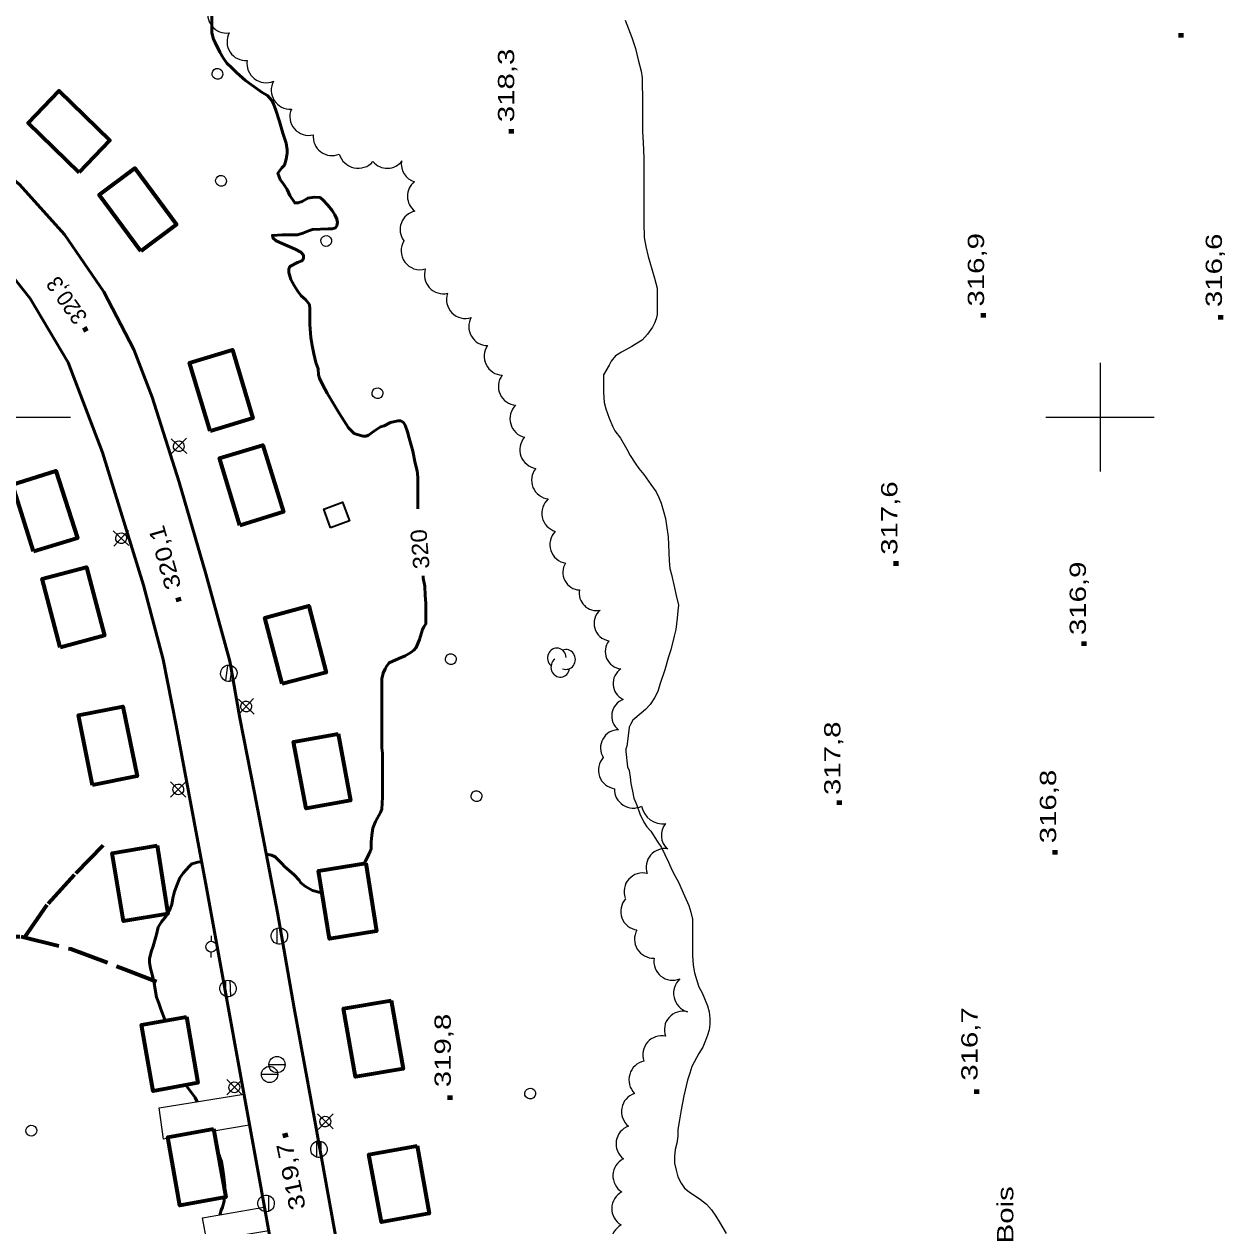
# Model space of a CAD drawing. Extents: x 240591 to 242335, y 5323482 to 5326937.
# Drawn here: x 241401.5 to 241623.1, y 5324850.8 to 5325072.5 of the extents above; entities that cross this region are included whole.
import ezdxf
from ezdxf.enums import TextEntityAlignment as Align

# ---------------------------------------------------------------- set-up
doc = ezdxf.new("R2010")
doc.units = 0
doc.header["$LTSCALE"] = 1.2
doc.linetypes.add('LONG_DASHED', pattern=[7.5, 6, -1.5])
for name, color, linetype, lineweight in [('1', 7, 'Continuous', 53), ('19', 7, 'Continuous', 13), ('2', 7, 'Continuous', 13), ('21', 7, 'Continuous', 53), ('22', 7, 'LONG_DASHED', 70), ('3', 7, 'Continuous', 140), ('31', 7, 'Continuous', 70), ('36', 7, 'Continuous', 13), ('44', 7, 'Continuous', 25), ('61', 7, 'Continuous', 13)]:
    doc.layers.add(name, color=color, linetype=linetype, lineweight=lineweight)

msp = doc.modelspace()

# ---------------------------------------------------------------- linework, layer by layer
at = {"layer": '1'}
for points in [[(241436.1, 5325074), (241436.1, 5325070.9), (241436.4, 5325069.7), (241436.7, 5325069.1), (241437.6, 5325067.3), (241438.2, 5325066.3), (241438.9, 5325065.3), (241439.8, 5325064.4), (241440.7, 5325063.5), (241442.3, 5325062.1), (241443.4, 5325061.3), (241445.4, 5325059.9), (241446.4, 5325059.3), (241447.2, 5325058.4), (241447.5, 5325057.8), (241447.9, 5325056.6), (241448.6, 5325054.5), (241449.2, 5325052.4), (241449.8, 5325050.5), (241450, 5325049.3), (241450, 5325048.7), (241449.8, 5325047.6), (241449.5, 5325046.5), (241449, 5325046), (241448.3, 5325045), (241448.5, 5325044.3), (241448.7, 5325043.8), (241449.4, 5325042.9), (241450, 5325042), (241450.5, 5325040.9), (241451.4, 5325039.5), (241452, 5325039.5), (241452.8, 5325039.8), (241453.8, 5325040.4), (241455, 5325040.6), (241456.1, 5325040.5), (241456.6, 5325040.1), (241457.5, 5325039.1), (241458.3, 5325038.1), (241458.8, 5325037.3), (241459.2, 5325036.5), (241459.3, 5325035.9), (241459.2, 5325035.3), (241458.9, 5325034.9), (241458.3, 5325034.7), (241457.6, 5325034.7), (241454.7, 5325034.6), (241454.1, 5325034.4), (241452.9, 5325033.9), (241451.9, 5325033.6), (241450.8, 5325033.6), (241449.1, 5325033.6), (241447.3, 5325033.5), (241447.4, 5325033), (241448, 5325032.5), (241449.1, 5325032), (241451.5, 5325031), (241452.5, 5325030.4), (241453, 5325029.9), (241453, 5325029.2), (241452.7, 5325028.8), (241451.9, 5325028.5), (241450.5, 5325027.8), (241450.3, 5325027.3), (241450.3, 5325026.7), (241450.7, 5325025.4), (241451.3, 5325024.3), (241451.9, 5325023.3), (241452.6, 5325022.4), (241453.4, 5325021.7), (241454.1, 5325020.8), (241454.2, 5325020), (241454.2, 5325019.5), (241454.2, 5325017.1), (241454.4, 5325014.7), (241454.6, 5325013.2), (241454.9, 5325011.7), (241455.3, 5325010.1), (241455.7, 5325008.9), (241455.8, 5325007.8), (241456, 5325007.2), (241456.6, 5325005.9), (241457.4, 5325004.4), (241458.3, 5325002.9), (241459.6, 5325000.7), (241461.3, 5324998), (241462.4, 5324997), (241462.9, 5324996.8), (241464, 5324996.5), (241464.6, 5324996.5), (241465, 5324996.7), (241466.1, 5324997.5), (241467.2, 5324998.2), (241467.9, 5324998.4), (241469.1, 5324999), (241470.4, 5324999.3), (241471, 5324999.3), (241471.5, 5324999), (241471.8, 5324998.5), (241472.2, 5324997.3), (241472.5, 5324996.1)], [(241472.5, 5324996.1), (241473, 5324994.4), (241473.2, 5324993.7), (241473.6, 5324991.5), (241474, 5324990.1), (241474.1, 5324988.9), (241474.1, 5324988.1), (241474.1, 5324985.3), (241474.1, 5324983.1)], [(241475.1, 5324970.7), (241475.1, 5324970.3), (241475.4, 5324968.8), (241475.5, 5324967.1), (241475.6, 5324965.7), (241475.6, 5324964.3), (241475.6, 5324961.9), (241475.2, 5324961.3), (241475, 5324960.8), (241474.4, 5324959), (241473.8, 5324957.5), (241473.4, 5324957), (241472.8, 5324956.6), (241471.8, 5324956), (241470.6, 5324955.5), (241468.8, 5324954.7), (241468.4, 5324954.1), (241468.1, 5324953.6), (241467.7, 5324952.8), (241467.5, 5324951.7), (241467.5, 5324951.1), (241467.5, 5324947.7), (241467.5, 5324944.7), (241467.5, 5324941.9), (241467.5, 5324939), (241467.6, 5324938)], [(241467.6, 5324938), (241467.6, 5324935.5), (241467.6, 5324932.7), (241467.6, 5324929.9), (241467.5, 5324927.7), (241467.2, 5324927.1), (241466.3, 5324925.4), (241465.8, 5324924.2), (241465.6, 5324922.9), (241465.5, 5324921.6), (241465.5, 5324920.4), (241465.3, 5324919.9), (241465.1, 5324919.4), (241464.3, 5324917.7)], [(241434.2, 5324918), (241433.5, 5324917.9), (241432.4, 5324917.6), (241431.9, 5324917.1), (241430.8, 5324915.9), (241430.2, 5324915), (241429.7, 5324913.8), (241429.2, 5324912.5), (241428.9, 5324911.3), (241428.7, 5324910.1), (241428.3, 5324909), (241428, 5324908.6)], [(241456.4, 5324912.3), (241456.1, 5324912.3), (241454.7, 5324912.7), (241453.4, 5324913.4), (241452.5, 5324914.1), (241452.2, 5324914.6), (241451.3, 5324915.6), (241450.4, 5324916.4), (241449.5, 5324917.1), (241449.1, 5324917.6), (241447.8, 5324918.9), (241447.1, 5324919.2), (241446.5, 5324919.3), (241446.2, 5324919.3)], [(241427.8, 5324908.3), (241427.6, 5324907.9), (241426.8, 5324906.9), (241426.2, 5324905.9), (241425.9, 5324904.6), (241425.3, 5324902.4), (241424.9, 5324901.4), (241424.6, 5324900.1), (241424.6, 5324899.4), (241424.8, 5324898.3), (241425.1, 5324897.2), (241425.4, 5324895.9), (241425.9, 5324893), (241426.3, 5324891.9), (241426.7, 5324890.8), (241427.5, 5324888.7)], [(241431.3, 5324876.8), (241431.7, 5324876.3), (241433, 5324874.5), (241433.4, 5324873.7)], [(241437.2, 5324864.4), (241437.5, 5324863.7), (241437.9, 5324862.7), (241438.1, 5324861.6), (241438.3, 5324859.9), (241438.5, 5324858.2), (241438.5, 5324857.2)], [(241438.4, 5324856), (241438.4, 5324855.4), (241438.1, 5324854.3), (241437.8, 5324853.7), (241437.6, 5324852.8)]]:
    msp.add_lwpolyline(points, dxfattribs=at)
at = {"layer": '19'}
msp.add_line((241443, 5324869.4), (241436.5, 5324868.3), dxfattribs=at)
for points in [[(241428, 5324867), (241427.2, 5324866.8), (241426.4, 5324872.6), (241442, 5324875.1)], [(241446.6, 5324849.9), (241435.2, 5324848), (241434.4, 5324852.3), (241445.7, 5324854.3)]]:
    msp.add_lwpolyline(points, dxfattribs=at)
at = {"layer": '2', "linetype": 'LONG_DASHED'}
for points in [[(241512.4, 5325073.2), (241513.6, 5325070), (241514.3, 5325068), (241514.8, 5325065.9), (241515.3, 5325063.8), (241515.5, 5325062.6), (241515.5, 5325061.4), (241515.6, 5325059), (241515.6, 5325055.6), (241515.6, 5325052.6), (241515.7, 5325050.7), (241515.8, 5325047.7), (241515.8, 5325045.4), (241515.8, 5325041.8), (241515.8, 5325038.6), (241515.8, 5325035.9), (241515.9, 5325033.1), (241516.2, 5325031.5), (241516.6, 5325029.6), (241516.9, 5325028.6), (241517.8, 5325025.6), (241518.3, 5325023.8), (241518.3, 5325023), (241518.3, 5325021.5), (241518.3, 5325018.9), (241518.1, 5325018.1), (241517.8, 5325017.3), (241517.4, 5325016.6), (241516.5, 5325015.3), (241515.5, 5325014.2), (241514.9, 5325013.8), (241513.6, 5325013), (241511.7, 5325012), (241510.6, 5325011.3), (241509.8, 5325010.3), (241509.4, 5325009.6), (241508.4, 5325007.8), (241508.4, 5325007.3), (241508.4, 5325007.2)], [(241524.2, 5324857.1), (241526.3, 5324855.7), (241527.4, 5324854.8), (241528.3, 5324853.8), (241529.1, 5324852.6), (241529.8, 5324851.5), (241531, 5324849.4)]]:
    msp.add_lwpolyline(points, dxfattribs=at)
at = {"layer": '2'}
for points in [[(241508.4, 5325007.2), (241508.4, 5325004.6), (241508.5, 5325002.7), (241508.8, 5325001.5), (241509.4, 5324999.8), (241510.1, 5324998.2), (241510.5, 5324997.5), (241511.5, 5324996.1), (241512.7, 5324994.1), (241513.3, 5324992.9), (241514.2, 5324991.5), (241514.9, 5324990.5), (241515.8, 5324989.4), (241517.1, 5324987.6), (241518.1, 5324986.2), (241518.6, 5324985.2), (241519, 5324984.1), (241519.5, 5324982.4), (241519.8, 5324981.3), (241520, 5324980), (241520.3, 5324977.9), (241520.4, 5324976.5), (241520.5, 5324973.5), (241520.6, 5324972.1), (241520.9, 5324971), (241521.5, 5324968.5), (241521.8, 5324967.1), (241522.2, 5324965.3), (241522.1, 5324964.3), (241522, 5324962.9), (241521.7, 5324960.8), (241521.4, 5324959.6), (241520.8, 5324957.1), (241520.4, 5324955.8), (241519.7, 5324953.4), (241518.8, 5324950.7), (241518.4, 5324949.4), (241517.8, 5324948.2), (241517, 5324947), (241516.1, 5324946.1), (241515.3, 5324945.4), (241513.8, 5324944.1), (241513.4, 5324943.4), (241513.1, 5324942.8), (241513, 5324941.7), (241512.7, 5324939.3), (241512.5, 5324938.8), (241512.5, 5324938.3)], [(241512.5, 5324938.3), (241512.8, 5324935.5), (241513.1, 5324934.8), (241513.3, 5324933.6), (241513.4, 5324932.4), (241513.7, 5324931), (241514, 5324929.7), (241514.5, 5324928.4), (241515.1, 5324926.8), (241515.8, 5324925.3), (241516.4, 5324924.4), (241517.1, 5324923.6), (241518.3, 5324921.8), (241519.1, 5324920.6), (241519.7, 5324919.3), (241520.4, 5324917.9), (241521, 5324916.5), (241521.6, 5324915.3), (241522.2, 5324914.2), (241523.3, 5324911.7), (241524.1, 5324909.9), (241524.5, 5324908.7), (241524.8, 5324907.4), (241524.8, 5324906.2), (241524.8, 5324903.4), (241524.8, 5324900.7), (241524.9, 5324898.9), (241525.2, 5324897.5), (241525.6, 5324896.1), (241526, 5324894.9), (241526.6, 5324893.8), (241527.6, 5324891.4), (241527.9, 5324890.3), (241528, 5324889.1), (241528, 5324888), (241527.9, 5324887), (241527.6, 5324886), (241527.2, 5324885), (241526.7, 5324883.8), (241526, 5324882.6), (241524.7, 5324880.2), (241524.3, 5324879), (241523.9, 5324877.7), (241523.2, 5324874.8), (241522.7, 5324872.2), (241522.4, 5324870.4), (241522.1, 5324868.6), (241522.1, 5324867.4), (241521.9, 5324866.1), (241521.6, 5324864.9), (241521.5, 5324863.6), (241521.5, 5324862.4), (241521.8, 5324861.1), (241522.1, 5324859.9), (241522.7, 5324858.7), (241523.3, 5324857.8), (241524.2, 5324857.1)]]:
    msp.add_lwpolyline(points, dxfattribs=at)
at = {"layer": '21'}
msp.add_line((241441.3, 5324944.5), (241444, 5324930.7), dxfattribs=at)
for points in [[(241384.2, 5325055.3), (241391.6, 5325050.3), (241400.6, 5325042.9), (241408.9, 5325033.7), (241416.2, 5325023.1), (241421.7, 5325012.5), (241425.1, 5325003.7), (241430.1, 5324988), (241435, 5324971.1), (241439.4, 5324955), (241441.3, 5324944.5)], [(241429.5, 5324943.1), (241427.1, 5324955.3), (241423.5, 5324969), (241415.9, 5324993.5), (241409.6, 5325010.1), (241402.6, 5325021.9), (241394.1, 5325032.5), (241384.3, 5325041.2), (241377.8, 5325045.4)], [(241452.9, 5324814.9), (241445, 5324858.7), (241435.1, 5324913.2), (241429.5, 5324943.1)], [(241444, 5324930.7), (241448.2, 5324908.6), (241451.3, 5324891), (241455.1, 5324870.2), (241460.6, 5324839.8)]]:
    msp.add_lwpolyline(points, dxfattribs=at)
at = {"layer": '22'}
for points in [[(241401.6, 5324904.1), (241405.9, 5324910.3), (241411, 5324915.9), (241416.6, 5324921.6)], [(241304.1, 5324891.8), (241311.4, 5324889.7), (241321.5, 5324888.8), (241331.8, 5324890.4), (241345.1, 5324893.4), (241362.2, 5324896.7), (241377.7, 5324900), (241386.8, 5324902.6), (241390.3, 5324903.8), (241393.5, 5324904.2), (241400.9, 5324904.2), (241410.1, 5324901.9), (241419.2, 5324898.5), (241426.6, 5324895.6)]]:
    msp.add_lwpolyline(points, dxfattribs=at)
at = {"layer": '3'}
for p, q in [((241615, 5325070), (241615, 5325070.8)), ((241491.4, 5325052.3), (241491.4, 5325053.1)), ((241578.5, 5325018.4), (241578.5, 5325019.2)), ((241622.3, 5325018), (241622.3, 5325018.8)), ((241413, 5325015.8), (241412.6, 5325016.5)), ((241562.4, 5324972.6), (241562.4, 5324973.4)), ((241430.1, 5324966), (241429.9, 5324966.7)), ((241597.1, 5324957.8), (241597.1, 5324958.6)), ((241551.9, 5324928.5), (241551.9, 5324929.3)), ((241591.7, 5324919.3), (241591.7, 5324920.1)), ((241577.3, 5324875.2), (241577.3, 5324876)), ((241480.1, 5324874.1), (241480.1, 5324874.9)), ((241449.8, 5324867.1), (241449.6, 5324867.9))]:
    msp.add_line(p, q, dxfattribs=at)
at = {"layer": '31'}
for points in [[(241411.6, 5325045.1), (241402.2, 5325054.3), (241407.9, 5325060.2), (241417.3, 5325051)], [(241423, 5325030.6), (241415.3, 5325041), (241421.9, 5325045.9), (241429.6, 5325035.5)], [(241435.8, 5324997.4), (241432, 5325010), (241439.9, 5325012.4), (241443.7, 5324999.8)], [(241441.3, 5324980), (241437.5, 5324992.4), (241445.5, 5324994.8), (241449.3, 5324982.5)], [(241403.2, 5324975.2), (241399.3, 5324987.6), (241407.3, 5324990.1), (241411.3, 5324977.7)], [(241408.1, 5324957.5), (241404.8, 5324970.2), (241413, 5324972.3), (241416.3, 5324959.7)], [(241449.1, 5324950.8), (241445.9, 5324963), (241454, 5324965.2), (241457.2, 5324952.9)], [(241414.1, 5324932.1), (241411.5, 5324945), (241419.7, 5324946.6), (241422.3, 5324933.8)], [(241459.4, 5324941.6), (241461.7, 5324929.3), (241453.5, 5324927.8), (241451.2, 5324940.1)], [(241426, 5324921), (241428, 5324908.4), (241419.8, 5324907), (241417.7, 5324919.6)], [(241464.5, 5324917.7), (241466.5, 5324905.2), (241457.8, 5324903.8), (241455.8, 5324916.3)], [(241469.2, 5324892.4), (241471.4, 5324879.8), (241462.6, 5324878.3), (241460.4, 5324890.9)], [(241431.4, 5324889.4), (241433.5, 5324877.2), (241425.3, 5324875.7), (241423.1, 5324887.9)], [(241436.4, 5324868.7), (241438.7, 5324856.1), (241430.2, 5324854.6), (241428, 5324867.2)], [(241474, 5324865.6), (241476.2, 5324853.1), (241467.4, 5324851.5), (241465.1, 5324864)]]:
    msp.add_lwpolyline(points, close=True, dxfattribs=at)
at = {"layer": '31', "lineweight": 35}
msp.add_lwpolyline([(241458, 5324979.6), (241456.8, 5324983), (241460.2, 5324984.3), (241461.5, 5324980.9)], close=True, dxfattribs=at)
at = {"layer": '36'}
for p, q in [((241431.4, 5324996.1), (241428.6, 5324993.2)), ((241431.5, 5324993.3), (241428.6, 5324996)), ((241420.8, 5324976.3), (241417.9, 5324979)), ((241418, 5324976.2), (241420.7, 5324979.1)), ((241439, 5324954.2), (241438.6, 5324951.4)), ((241439.5, 5324951.3), (241439.9, 5324954.2)), ((241443.9, 5324945.2), (241441, 5324948)), ((241443.8, 5324948.1), (241441.1, 5324945.2)), ((241431.3, 5324929.9), (241428.5, 5324932.7)), ((241431.3, 5324932.7), (241428.5, 5324929.9)), ((241448.1, 5324905.7), (241448.1, 5324902.8)), ((241449.1, 5324902.9), (241449, 5324905.7)), ((241436, 5324904.3), (241436, 5324903.3)), ((241436, 5324900.3), (241436, 5324901.3)), ((241438.6, 5324896), (241438.7, 5324893.1)), ((241439.6, 5324893.2), (241439.5, 5324896.1)), ((241446.6, 5324880.6), (241449.6, 5324880.6)), ((241445.3, 5324878.8), (241448.3, 5324878.8)), ((241441.7, 5324875), (241438.9, 5324877.8)), ((241441.7, 5324877.8), (241438.9, 5324875)), ((241458.5, 5324868.7), (241455.6, 5324871.5)), ((241458.5, 5324871.5), (241455.7, 5324868.6)), ((241455.4, 5324866.4), (241455.4, 5324863.5)), ((241456.3, 5324863.5), (241456.3, 5324866.4)), ((241445.6, 5324856.4), (241445.7, 5324853.5)), ((241446.6, 5324853.5), (241446.6, 5324856.4))]:
    msp.add_line(p, q, dxfattribs=at)
for centre in [(241446.759, 5324878.752), (241448.129, 5324880.572)]:
    msp.add_circle(centre, 1.5, dxfattribs=at)
for centre, major_axis, ratio in [((241437.133, 5325063.31), (0.261, -0.965), 0.99964), ((241437.803, 5325043.58), (0.261, -0.965), 0.99964), ((241457.223, 5325032.48), (0.261, -0.965), 0.99964), ((241466.683, 5325004.4), (0.261, -0.965), 0.99964), ((241430.003, 5324994.624), (-0.261, 0.965), 0.99964), ((241419.374, 5324977.657), (-0.261, 0.965), 0.99964), ((241480.203, 5324955.36), (0.261, -0.965), 0.99964), ((241439.245, 5324952.756), (-0.396, 1.465), 0.99964), ((241442.433, 5324946.614), (-0.261, 0.965), 0.99964), ((241429.902, 5324931.325), (-0.463, 0.886), 0.999959), ((241484.943, 5324930.08), (0.261, -0.965), 0.99964), ((241448.585, 5324904.287), (-0.703, 1.345), 0.999959), ((241435.992, 5324902.329), (-0.463, 0.886), 0.999959), ((241439.095, 5324894.607), (-0.703, 1.345), 0.999959), ((241440.262, 5324876.385), (-0.463, 0.886), 0.999959), ((241494.843, 5324875.22), (0.261, -0.965), 0.99964), ((241402.79, 5324868.383), (-0.463, 0.886), 0.999959), ((241457.052, 5324870.075), (-0.463, 0.886), 0.999959), ((241455.865, 5324864.967), (-0.703, 1.345), 0.999959), ((241446.125, 5324854.957), (-0.703, 1.345), 0.999959)]:
    msp.add_ellipse(centre, major_axis=major_axis, ratio=ratio, dxfattribs=at)
at = {"layer": '44'}
for centre, radius, start, end in [((241442.405, 5325069.238), 3.495, 151.96734, 273.69483), ((241478.803, 5325026.23), 3.485, 161.42292, 283.39007), ((241511.935, 5324956.782), 3.239, 142.35386, 264.06991), ((241513.367, 5324950.861), 3.226, 123.20823, 245.32453), ((241513.143, 5324944.889), 3.242, 110.26294, 231.84445), ((241511.163, 5324939.005), 3.335, 90.40329, 212.15606), ((241519.37, 5324928.983), 4.016, 190.37096, 277.32002)]:
    msp.add_arc(centre, radius, start, end, dxfattribs=at)
for centre, major_axis, ratio, start_param, end_param in [((241438.799, 5325074.299), (2.07, -2.773), 0.996155, 3.6940225, 5.7915406), ((241446.11, 5325065.205), (-2.764, -2.183), 0.999932, 5.4592086, 7.5850546), ((241450.568, 5325060.313), (-3.041, -1.739), 0.99854, 5.2730756, 7.3956787), ((241453.952, 5325055.439), (0.705, -3.398), 0.995094, 4.0994197, 6.3393404), ((241458.261, 5325051.694), (1.492, -3.128), 0.995983, 4.154976, 6.2440756), ((241463.122, 5325049.545), (3.467, 1.116), 0.999995, 3.1183343, 5.2431151), ((241468.477, 5325049.354), (2.551, 2.332), 0.99947, 3.1039748, 4.8859876), ((241474.527, 5325046.695), (1.573, -3.089), 0.996137, 4.078545, 5.5139871), ((241475.66, 5325040.755), (-0.517, -3.431), 0.997451, 3.9760242, 5.7885715), ((241474.311, 5325034.594), (0.274, -3.455), 0.997846, 3.2780411, 5.2687041), ((241474.494, 5325030.665), (2.47, -2.447), 0.996583, 3.3357937, 5.7855614), ((241482.864, 5325021.661), (2.315, -2.576), 0.996147, 3.6342681, 5.8793974), ((241486.975, 5325016.66), (1.236, -3.234), 0.995889, 3.8249021, 5.9183459), ((241489.852, 5325011.216), (-3.228, -1.334), 0.999156, 5.2863779, 7.4101158), ((241492.468, 5325005.653), (-3.175, -1.451), 0.998057, 5.2150653, 7.3403724), ((241494.625, 5324999.683), (-3.375, -0.934), 0.999952, 5.2194822, 7.3461714), ((241496.428, 5324993.99), (-3.355, -0.951), 0.999285, 5.2898425, 7.4172818), ((241498.602, 5324988.37), (-3.488, -0.221), 0.999963, 5.5463435, 7.6725791), ((241500.501, 5324982.271), (-3.421, -0.739), 0.999979, 5.2208555, 7.3483464), ((241501.935, 5324976.471), (1.188, -3.253), 0.996344, 3.577518, 5.7734443), ((241504.079, 5324971.333), (1.198, -2.982), 0.999368, 3.7611648, 5.8673202), ((241507.098, 5324967.523), (0.3, -3.198), 0.999481, 4.429679, 6.3954487), ((241509.84, 5324961.94), (1.09, -3.025), 0.999372, 3.5038023, 5.7903437), ((241499.768, 5324955.568), (0, 1.828), 0.939649, 4.777799, 8.747674), ((241501.467, 5324955.297), (0, 1.828), 0.939649, 2.7648705, 6.6514458), ((241500.399, 5324953.878), (0, 1.828), 0.939649, 0.621231, 4.56024), ((241510.901, 5324934.895), (1.151, -3.27), 0.999037, 3.6350366, 5.8073599), ((241513.866, 5324931.353), (2.831, -1.992), 0.999624, 3.7231911, 5.7907014), ((241522.514, 5324922.895), (-0.136, -3.469), 0.99903, 4.0777272, 5.5883103), ((241519.715, 5324916.968), (-2.354, -2.541), 0.999625, 3.7322959, 5.7911615), ((241515.625, 5324912.467), (-2.318, -2.573), 0.999624, 3.6345273, 5.7902506), ((241515.035, 5324908.828), (-3.443, 0.465), 0.996523, 5.6952712, 7.8476998), ((241517.587, 5324903.685), (-3.058, -1.686), 0.99835, 5.2646043, 7.3888449), ((241521.159, 5324899.615), (-2.181, -2.723), 0.999866, 5.2189333, 7.3498395), ((241524.86, 5324893.739), (-3.47, -0.78), 0.999746, 5.2207756, 7.3450304), ((241523.067, 5324886.964), (-3.457, 0.169), 0.998288, 4.5329625, 6.6745314), ((241519.117, 5324882.41), (-3.394, -0.741), 0.999344, 4.2932461, 6.4146586), ((241516.629, 5324877.752), (0.867, -3.457), 0.999995, 3.1162004, 5.2448105), ((241515.199, 5324871.933), (-3.261, 1.265), 0.999888, 5.4050069, 7.5365521), ((241514.182, 5324865.95), (-3.353, 0.985), 0.99977, 5.3492933, 7.4797183), ((241513.599, 5324860.065), (-3.489, 0.155), 0.999914, 5.2196759, 7.3473054), ((241513.392, 5324853.998), (-3.492, 0.078), 0.999351, 5.2176202, 7.3441439), ((241513.322, 5324847.941), (1.782, -3.003), 0.999995, 3.1151975, 5.2449552)]:
    msp.add_ellipse(centre, major_axis=major_axis, ratio=ratio, start_param=start_param, end_param=end_param, dxfattribs=at)
at = {"layer": '61'}
for points in [[(241600, 5325010), (241600, 5325000), (241600, 5324990)], [(241390, 5325000), (241400, 5325000), (241410, 5325000)], [(241590, 5325000), (241600, 5325000), (241610, 5325000)]]:
    msp.add_lwpolyline(points, dxfattribs=at)

# ---------------------------------------------------------------- texts
at = {"layer": '1', "width": 1.1}
msp.add_text('320', height=3, rotation=94.705, dxfattribs=at).set_placement((241476.3, 5324972.1))
at = {"layer": '3'}
for s, height, rotation, width, p in [('318,3', 3, 90, 1.35, (241491.9, 5325054.4)), ('316,9', 3, 90, 1.35, (241578.6, 5325020.4)), ('316,6', 3, 90, 1.35, (241622.5, 5325020.3)), ('320,3', 2.999, 125.47, 0.95, (241413.3, 5325018.5)), ('317,6', 3, 90, 1.35, (241562.6, 5324974.6)), ('320,1', 2.999, 105.828, 1.2, (241430.5, 5324968.7)), ('316,9', 3, 90, 1.35, (241597.4, 5324959.8)), ('317,8', 3, 90, 1.35, (241552.1, 5324930.3)), ('316,8', 3, 90, 1.35, (241591.9, 5324921.4)), ('319,8', 3, 90, 1.35, (241480.2, 5324876.4)), ('316,7', 3, 90, 1.35, (241577.4, 5324877.6))]:
    msp.add_text(s, height=height, rotation=rotation, dxfattribs=dict(at, width=width)).set_placement(p)
at = {"layer": '3', "width": 1.25}
msp.add_text('319,7', height=3, rotation=101.758, dxfattribs=at).set_placement((241450.901, 5324866.389), align=Align.RIGHT)
at = {"layer": '44', "width": 1.35}
msp.add_text('Bois', height=3, rotation=90, dxfattribs=at).set_placement((241584, 5324847.6))

doc.saveas('drawing.dxf')
